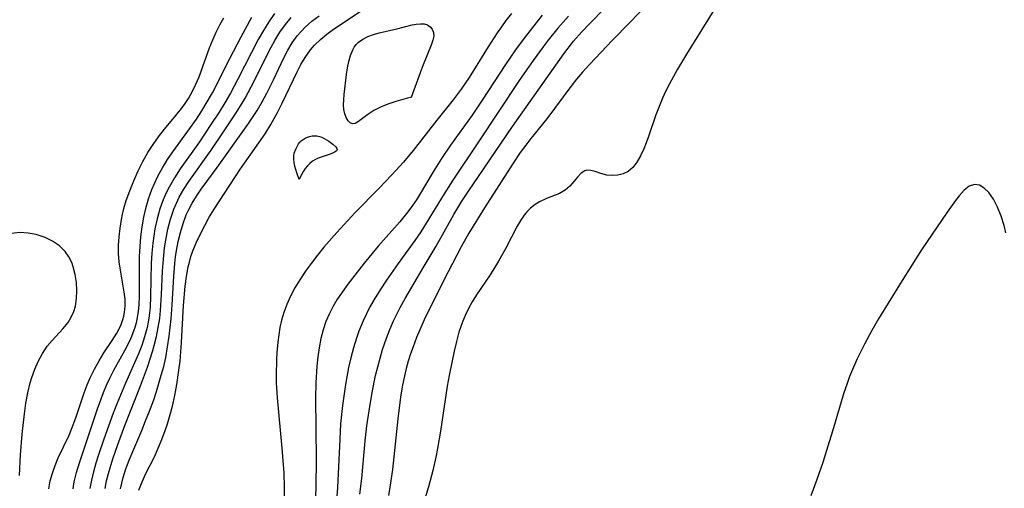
# Model space of a CAD drawing. Header units: inches. Extents: x 1073367 to 1082519, y 1569854 to 1574957.
# Tile 328 of 565: x 1080929 to 1081104, y 1570883 to 1570967. Entities that reach past the tile are written whole.
import ezdxf

# ---------------------------------------------------------------- set-up
doc = ezdxf.new("R2010")
doc.units = ezdxf.units.IN
doc.header["$MEASUREMENT"] = 0
doc.layers.add('CGG_CurvaNivelLidar_v1', color=7, linetype='Continuous', lineweight=30, true_color=0x008008)

msp = doc.modelspace()

# ---------------------------------------------------------------- linework, layer by layer
at = {"layer": 'CGG_CurvaNivelLidar_v1'}
for points in [[(1081054.4756, 1570971.8364, 77), (1081047.6001, 1570960.746, 77), (1081045.9969, 1570958.0892, 77), (1081044.5583, 1570955.4924, 77), (1081043.9231, 1570954.2263, 77), (1081043.3338, 1570952.9449, 77), (1081042.7179, 1570951.4484, 77), (1081042.1606, 1570949.9427, 77), (1081040.8501, 1570946.088, 77), (1081040.439, 1570944.964, 77), (1081040.0048, 1570943.8893, 77), (1081039.4224, 1570942.651, 77), (1081038.7612, 1570941.523, 77), (1081038.0182, 1570940.5732, 77), (1081037.1767, 1570939.8535, 77), (1081036.2862, 1570939.4233, 77), (1081035.3371, 1570939.1997, 77), (1081034.3749, 1570939.1379, 77), (1081033.3841, 1570939.2217, 77), (1081032.3078, 1570939.5136, 77), (1081031.3114, 1570939.8634, 77), (1081030.5516, 1570940.0589, 77), (1081029.8426, 1570940.0783, 77), (1081029.4921, 1570939.9857, 77), (1081028.8007, 1570939.5376, 77), (1081028.1641, 1570938.8531, 77), (1081027.5208, 1570938.0474, 77), (1081026.8086, 1570937.2278, 77), (1081025.9612, 1570936.4985, 77), (1081024.9551, 1570935.9413, 77), (1081022.6172, 1570935.0119, 77), (1081021.4088, 1570934.4508, 77), (1081020.5814, 1570933.9453, 77), (1081019.8007, 1570933.3345, 77), (1081019.1433, 1570932.6813, 77), (1081018.815, 1570932.3003, 77), (1081018.0953, 1570931.3157, 77), (1081017.3817, 1570930.1225, 77), (1081015.383, 1570926.193, 77), (1081014.0854, 1570923.8829, 77), (1081012.5982, 1570921.4556, 77), (1081010.1656, 1570917.8662, 77), (1081009.3877, 1570916.6394, 77), (1081008.7261, 1570915.4428, 77), (1081008.1308, 1570914.2044, 77), (1081007.7037, 1570913.1963, 77), (1081007.3399, 1570912.2229, 77), (1081007.0131, 1570911.2319, 77), (1081006.5417, 1570909.5542, 77), (1081006.1335, 1570907.8474, 77), (1081005.2354, 1570903.4893, 77), (1081004.9089, 1570901.578, 77), (1081003.7234, 1570893.5891, 77), (1081003.1736, 1570890.4926, 77), (1081002.8648, 1570888.9523, 77), (1081002.338, 1570886.5793, 77), (1081001.5874, 1570883.6631, 77), (1081000.7557, 1570880.935, 77)], [(1081040.483, 1570969.4853, 76.5), (1081037.5642, 1570966.4657, 76.5), (1081034.35, 1570963.2211, 76.5), (1081030.3458, 1570958.9858, 76.5), (1081029.0626, 1570957.5703, 76.5), (1081028.0034, 1570956.2989, 76.5), (1081026.9812, 1570954.9913, 76.5), (1081022.6788, 1570949.2169, 76.5), (1081019.8432, 1570945.7092, 76.5), (1081018.915, 1570944.5252, 76.5), (1081017.9491, 1570943.2132, 76.5), (1081016.6695, 1570941.3378, 76.5), (1081011.556, 1570933.399, 76.5), (1081008.7818, 1570928.8578, 76.5), (1081007.4099, 1570926.4043, 76.5), (1081005.0652, 1570921.9531, 76.5), (1081002.4634, 1570916.8225, 76.5), (1081000.8008, 1570913.3954, 76.5), (1080999.4454, 1570910.2324, 76.5), (1080998.8167, 1570908.6, 76.5), (1080998.3729, 1570907.3275, 76.5), (1080997.968, 1570906.0427, 76.5), (1080997.6045, 1570904.7456, 76.5), (1080997.2772, 1570903.3982, 76.5), (1080996.8974, 1570901.4887, 76.5), (1080996.5984, 1570899.5968, 76.5), (1080996.1272, 1570895.7812, 76.5), (1080995.1314, 1570886.7041, 76.5), (1080994.6978, 1570883.5683, 76.5), (1080994.45, 1570882.0871, 76.5)], [(1080938.1596, 1570883.299, 76.5), (1080938.3587, 1570884.5333, 76.5), (1080938.7626, 1570886.2, 76.5), (1080939.2735, 1570887.9191, 76.5), (1080942.5175, 1570897.5202, 76.5), (1080943.5713, 1570900.4314, 76.5), (1080944.1128, 1570901.747, 76.5), (1080944.6975, 1570903.0358, 76.5), (1080945.4136, 1570904.452, 76.5), (1080947.7112, 1570908.4997, 76.5), (1080948.526, 1570910.1734, 76.5), (1080949.1832, 1570911.9104, 76.5), (1080949.4548, 1570912.8645, 76.5), (1080949.6687, 1570913.8358, 76.5), (1080949.8415, 1570914.9422, 76.5), (1080949.9527, 1570916.0639, 76.5), (1080950.0255, 1570917.6302, 76.5), (1080950.0003, 1570922.4187, 76.5), (1080950.0323, 1570924.718, 76.5), (1080950.1168, 1570926.4756, 76.5), (1080950.2583, 1570928.2286, 76.5), (1080950.4664, 1570929.9706, 76.5), (1080950.7556, 1570931.6947, 76.5), (1080951.1163, 1570933.2862, 76.5), (1080951.6164, 1570934.9834, 76.5), (1080952.2167, 1570936.6448, 76.5), (1080952.7247, 1570937.8597, 76.5), (1080953.2903, 1570939.0477, 76.5), (1080954.1094, 1570940.5296, 76.5), (1080955.0107, 1570941.9698, 76.5), (1080955.9687, 1570943.3795, 76.5), (1080959.128, 1570947.7025, 76.5), (1080960.148, 1570949.1718, 76.5), (1080961.1328, 1570950.6688, 76.5), (1080962.1081, 1570952.2525, 76.5), (1080963.0251, 1570953.8702, 76.5), (1080966.1228, 1570960.005, 76.5), (1080968.1468, 1570963.8875, 76.5), (1080970.0725, 1570967.3661, 76.5)], [(1080974.1036, 1570968.0227, 76), (1080973.0727, 1570966.5217, 76), (1080972.1109, 1570964.9656, 76), (1080971.2076, 1570963.3662, 76), (1080967.5714, 1570956.2951, 76), (1080966.2239, 1570953.7975, 76), (1080965.2327, 1570952.0896, 76), (1080964.1949, 1570950.407, 76), (1080962.7616, 1570948.2031, 76), (1080960.6902, 1570945.1724, 76), (1080957.2858, 1570940.3308, 76), (1080956.2309, 1570938.7114, 76), (1080955.2701, 1570937.0485, 76), (1080954.6526, 1570935.8008, 76), (1080954.1085, 1570934.5213, 76), (1080953.6402, 1570933.2124, 76), (1080953.1377, 1570931.4322, 76), (1080952.7535, 1570929.6149, 76), (1080952.5491, 1570928.3549, 76), (1080952.3842, 1570927.0854, 76), (1080952.2108, 1570925.3085, 76), (1080952.0991, 1570923.5236, 76), (1080951.9816, 1570917.5462, 76), (1080951.8797, 1570915.6122, 76), (1080951.667, 1570913.6981, 76), (1080951.3529, 1570912.0145, 76), (1080950.918, 1570910.3589, 76), (1080950.4054, 1570908.8359, 76), (1080949.8153, 1570907.3343, 76), (1080947.4914, 1570902.1182, 76), (1080946.0063, 1570898.5679, 76), (1080945.3066, 1570896.7688, 76), (1080943.6392, 1570892.1655, 76), (1080942.6688, 1570889.3485, 76), (1080942.1936, 1570887.8428, 76), (1080941.7682, 1570886.3315, 76), (1080941.4202, 1570884.8491, 76), (1080941.1603, 1570883.3555, 76)], [(1080943.8582, 1570883.3378, 75.5), (1080944.1169, 1570884.689, 75.5), (1080944.4448, 1570886.0302, 75.5), (1080945.2327, 1570888.6403, 75.5), (1080946.1242, 1570891.1836, 75.5), (1080947.405, 1570894.5837, 75.5), (1080950.1844, 1570901.6344, 75.5), (1080951.4066, 1570904.9727, 75.5), (1080952.3798, 1570907.9384, 75.5), (1080952.6418, 1570908.8497, 75.5), (1080953.0367, 1570910.4303, 75.5), (1080953.3585, 1570912.026, 75.5), (1080953.6041, 1570913.6348, 75.5), (1080953.7556, 1570915.0576, 75.5), (1080953.9374, 1570917.9212, 75.5), (1080954.1118, 1570922.0843, 75.5), (1080954.2, 1570923.508, 75.5), (1080954.3238, 1570924.8901, 75.5), (1080954.489, 1570926.2644, 75.5), (1080954.6985, 1570927.6283, 75.5), (1080955.089, 1570929.5833, 75.5), (1080955.5554, 1570931.3775, 75.5), (1080956.1416, 1570933.1255, 75.5), (1080956.5957, 1570934.2206, 75.5), (1080957.1113, 1570935.2882, 75.5), (1080957.9145, 1570936.71, 75.5), (1080958.8038, 1570938.0897, 75.5), (1080962.7658, 1570943.6494, 75.5), (1080965.007, 1570946.8971, 75.5), (1080967.1211, 1570950.1098, 75.5), (1080968.1363, 1570951.738, 75.5), (1080968.8321, 1570952.9061, 75.5), (1080969.9392, 1570954.9204, 75.5), (1080973.506, 1570962.013, 75.5), (1080974.1497, 1570963.1813, 75.5), (1080975.0615, 1570964.6686, 75.5), (1080976.0595, 1570966.0877, 75.5), (1080977.0476, 1570967.304, 75.5)], [(1080946.6079, 1570883.2868, 75), (1080946.8325, 1570884.2974, 75), (1080947.0992, 1570885.2992, 75), (1080947.5939, 1570886.8703, 75), (1080948.161, 1570888.4223, 75), (1080948.7866, 1570889.9557, 75), (1080950.4029, 1570893.6687, 75), (1080951.1044, 1570895.3777, 75), (1080951.7792, 1570897.1017, 75), (1080952.5392, 1570899.1729, 75), (1080953.0236, 1570900.6144, 75), (1080953.8973, 1570903.5239, 75), (1080954.3175, 1570905.1093, 75), (1080954.6831, 1570906.7056, 75), (1080955.027, 1570908.6087, 75), (1080955.3007, 1570910.5268, 75), (1080955.6391, 1570913.5877, 75), (1080955.8154, 1570916.0754, 75), (1080956.1124, 1570921.1287, 75), (1080956.3091, 1570923.4816, 75), (1080956.445, 1570924.6189, 75), (1080956.6134, 1570925.748, 75), (1080956.9236, 1570927.3875, 75), (1080957.3118, 1570928.9998, 75), (1080957.7855, 1570930.5776, 75), (1080958.3575, 1570932.1112, 75), (1080958.731, 1570932.9527, 75), (1080959.3834, 1570934.2003, 75), (1080960.1637, 1570935.4657, 75), (1080961.0118, 1570936.6994, 75), (1080963.8638, 1570940.5947, 75), (1080969.3224, 1570948.2624, 75), (1080970.1696, 1570949.4905, 75), (1080970.9815, 1570950.7383, 75), (1080971.8872, 1570952.2668, 75), (1080972.7285, 1570953.8296, 75), (1080973.8864, 1570956.1909, 75), (1080975.7551, 1570960.145, 75), (1080976.4796, 1570961.506, 75), (1080977.2755, 1570962.8104, 75), (1080978.1631, 1570964.0347, 75), (1080978.8272, 1570964.8174, 75), (1080979.5397, 1570965.5561, 75), (1080980.7541, 1570966.6332, 75), (1080982.0525, 1570967.6277, 75)], [(1080949.8786, 1570883.035, 74.5), (1080950.46, 1570884.5352, 74.5), (1080951.1547, 1570886.0093, 74.5), (1080952.6527, 1570888.974, 74.5), (1080953.3563, 1570890.5066, 74.5), (1080954.0068, 1570892.077, 74.5), (1080954.603, 1570893.679, 74.5), (1080955.0094, 1570894.8899, 74.5), (1080955.38, 1570896.1151, 74.5), (1080955.8753, 1570898.0199, 74.5), (1080956.2964, 1570899.9481, 74.5), (1080956.659, 1570901.8922, 74.5), (1080957.0477, 1570904.4173, 74.5), (1080957.2355, 1570906.0673, 74.5), (1080957.4918, 1570909.3868, 74.5), (1080957.8754, 1570915.9485, 74.5), (1080958.1811, 1570919.435, 74.5), (1080958.4097, 1570921.1513, 74.5), (1080958.7174, 1570922.8401, 74.5), (1080958.9109, 1570923.6757, 74.5), (1080959.1926, 1570924.6923, 74.5), (1080959.5246, 1570925.6902, 74.5), (1080960.1536, 1570927.2337, 74.5), (1080960.8754, 1570928.7405, 74.5), (1080962.4595, 1570931.6972, 74.5), (1080963.3133, 1570933.1438, 74.5), (1080967.9359, 1570940.124, 74.5), (1080968.7687, 1570941.3579, 74.5), (1080972.424, 1570946.5836, 74.5), (1080973.4625, 1570948.2126, 74.5), (1080974.6563, 1570950.3679, 74.5), (1080975.4894, 1570952.0183, 74.5), (1080978.1205, 1570957.6222, 74.5), (1080978.7959, 1570958.9224, 74.5), (1080979.5375, 1570960.1678, 74.5), (1080980.5329, 1570961.5499, 74.5), (1080981.2341, 1570962.3689, 74.5), (1080982.289, 1570963.4026, 74.5), (1080983.4357, 1570964.355, 74.5), (1080984.6485, 1570965.2486, 74.5), (1080989.5428, 1570968.4982, 74.5)], [(1081016.3555, 1570967.9968, 74.5), (1081015.3832, 1570966.7472, 74.5), (1081014.5949, 1570965.6592, 74.5), (1081013.834, 1570964.5493, 74.5), (1081012.226, 1570962.0752, 74.5), (1081008.8228, 1570956.6019, 74.5), (1081007.3906, 1570954.5021, 74.5), (1081005.9665, 1570952.612, 74.5), (1081003.0499, 1570948.985, 74.5), (1080998.8445, 1570943.622, 74.5), (1080997.0866, 1570941.51, 74.5), (1080994.9846, 1570939.182, 74.5), (1080992.7756, 1570936.8863, 74.5), (1080988.4926, 1570932.552, 74.5), (1080985.1878, 1570928.9986, 74.5), (1080982.9156, 1570926.3671, 74.5), (1080981.7459, 1570924.926, 74.5), (1080980.6172, 1570923.4611, 74.5), (1080979.7442, 1570922.257, 74.5), (1080978.6, 1570920.5291, 74.5), (1080977.7477, 1570919.1002, 74.5), (1080976.9721, 1570917.6383, 74.5), (1080976.2933, 1570916.1372, 74.5), (1080975.7815, 1570914.7471, 74.5), (1080975.3643, 1570913.3242, 74.5), (1080975.0704, 1570912.0366, 74.5), (1080974.8395, 1570910.7312, 74.5), (1080974.6632, 1570909.4116, 74.5), (1080974.4975, 1570907.5929, 74.5), (1080974.4215, 1570906.2535, 74.5), (1080974.3778, 1570903.5596, 74.5), (1080974.4125, 1570902.2059, 74.5), (1080974.5769, 1570899.4944, 74.5), (1080975.4204, 1570890.519, 74.5), (1080975.7378, 1570886.1078, 74.5), (1080975.8392, 1570883.5223, 74.5), (1080975.8479, 1570881.191, 74.5)], [(1081021.869, 1570967.7047, 75), (1081020.7642, 1570966.3749, 75), (1081018.6339, 1570963.6475, 75), (1081017.0947, 1570961.541, 75), (1081015.2995, 1570958.9488, 75), (1081011.1584, 1570952.5699, 75), (1081009.3443, 1570949.8812, 75), (1081005.5181, 1570944.5226, 75), (1081003.9221, 1570942.1713, 75), (1081002.4113, 1570939.7916, 75), (1080999.9496, 1570935.6736, 75), (1080999.4028, 1570934.8125, 75), (1080998.4069, 1570933.354, 75), (1080997.6765, 1570932.3804, 75), (1080996.4498, 1570930.8942, 75), (1080992.6022, 1570926.5254, 75), (1080990.1191, 1570923.513, 75), (1080987.1947, 1570919.7632, 75), (1080986.179, 1570918.3717, 75), (1080985.2286, 1570916.9491, 75), (1080984.4953, 1570915.708, 75), (1080983.8404, 1570914.4313, 75), (1080983.2762, 1570913.117, 75), (1080982.7664, 1570911.6063, 75), (1080982.3698, 1570910.0551, 75), (1080982.064, 1570908.4384, 75), (1080981.8334, 1570906.797, 75), (1080981.6603, 1570905.1731, 75), (1080981.4629, 1570902.1605, 75), (1080981.4082, 1570899.4285, 75), (1080981.5119, 1570888.5831, 75), (1080981.4861, 1570883.5199, 75), (1080981.3162, 1570879.2054, 75)], [(1081026.5502, 1570967.5343, 75.5), (1081024.6639, 1570965.42, 75.5), (1081022.9274, 1570963.2773, 75.5), (1081022.0187, 1570962.0753, 75.5), (1081020.2477, 1570959.6218, 75.5), (1081017.7795, 1570956.0515, 75.5), (1081010.5178, 1570945.134, 75.5), (1081005.9037, 1570938.2962, 75.5), (1081004.3681, 1570935.8725, 75.5), (1081001.1843, 1570930.6484, 75.5), (1081000.1816, 1570929.1026, 75.5), (1080999.1473, 1570927.5789, 75.5), (1080996.169, 1570923.4568, 75.5), (1080994.0694, 1570920.4667, 75.5), (1080993.0634, 1570918.9453, 75.5), (1080992.0656, 1570917.3394, 75.5), (1080991.1285, 1570915.7038, 75.5), (1080990.4829, 1570914.4688, 75.5), (1080989.8896, 1570913.2106, 75.5), (1080989.1623, 1570911.413, 75.5), (1080988.7201, 1570910.1493, 75.5), (1080988.1851, 1570908.4189, 75.5), (1080987.7141, 1570906.6655, 75.5), (1080987.3054, 1570904.8925, 75.5), (1080986.7471, 1570901.8567, 75.5), (1080986.214, 1570898.1131, 75.5), (1080985.8936, 1570894.8767, 75.5), (1080985.724, 1570892.1238, 75.5), (1080985.3368, 1570883.5319, 75.5), (1080985.0932, 1570880.4569, 75.5)], [(1080989.3081, 1570882.3302, 76), (1080989.6717, 1570885.1543, 76), (1080990.2914, 1570891.837, 76), (1080990.5906, 1570894.5372, 76), (1080990.9665, 1570897.2022, 76), (1080991.5231, 1570900.4534, 76), (1080992.1359, 1570903.4678, 76), (1080992.5113, 1570905.035, 76), (1080992.9277, 1570906.5898, 76), (1080993.386, 1570908.1303, 76), (1080994.0734, 1570910.168, 76), (1080994.6673, 1570911.7126, 76), (1080995.3251, 1570913.2296, 76), (1080995.9012, 1570914.4188, 76), (1080996.5157, 1570915.5906, 76), (1080997.4189, 1570917.2006, 76), (1081000.6414, 1570922.6522, 76), (1081002.9157, 1570926.5719, 76), (1081006.1108, 1570932.1992, 76), (1081007.5422, 1570934.5773, 76), (1081008.6931, 1570936.3486, 76), (1081011.4906, 1570940.4218, 76), (1081016.5456, 1570947.8883, 76), (1081025.7159, 1570960.8564, 76), (1081027.4451, 1570963.0788, 76), (1081028.9135, 1570964.7577, 76), (1081030.2724, 1570966.1786, 76), (1081033.0596, 1570968.9677, 76)], [(1080933.8317, 1570883.2977, 77), (1080934.0891, 1570884.7068, 77), (1080934.461, 1570886.0932, 77), (1080934.9346, 1570887.453, 77), (1080935.5108, 1570888.8171, 77), (1080937.4257, 1570892.8729, 77), (1080937.8818, 1570893.9494, 77), (1080938.6324, 1570895.9671, 77), (1080940.1151, 1570900.3763, 77), (1080940.6568, 1570901.8205, 77), (1080941.1855, 1570903.0621, 77), (1080941.9466, 1570904.6136, 77), (1080942.7803, 1570906.1095, 77), (1080943.6654, 1570907.5467, 77), (1080945.1185, 1570909.7137, 77), (1080945.9666, 1570911.0507, 77), (1080946.6746, 1570912.4226, 77), (1080947.0593, 1570913.475, 77), (1080947.2093, 1570914.0525, 77), (1080947.331, 1570914.7116, 77), (1080947.4354, 1570915.901, 77), (1080947.4172, 1570917.1108, 77), (1080947.2953, 1570918.331, 77), (1080946.5308, 1570922.5972, 77), (1080946.3833, 1570923.769, 77), (1080946.2845, 1570925.2259, 77), (1080946.2783, 1570926.6987, 77), (1080946.3679, 1570928.2341, 77), (1080946.5444, 1570929.7704, 77), (1080946.7982, 1570931.3011, 77), (1080947.0001, 1570932.2775, 77), (1080947.2364, 1570933.2462, 77), (1080947.6543, 1570934.6552, 77), (1080948.2928, 1570936.4353, 77), (1080948.9886, 1570938.2028, 77), (1080949.7453, 1570939.9507, 77), (1080950.5905, 1570941.6582, 77), (1080951.495, 1570943.2262, 77), (1080952.4213, 1570944.6615, 77), (1080953.4068, 1570946.053, 77), (1080954.4469, 1570947.3946, 77), (1080956.5065, 1570949.8334, 77), (1080957.4982, 1570951.0724, 77), (1080958.1327, 1570951.9537, 77), (1080958.725, 1570952.8646, 77), (1080959.4685, 1570954.1726, 77), (1080960.0793, 1570955.4412, 77), (1080960.6226, 1570956.7459, 77), (1080961.9477, 1570960.4188, 77), (1080962.507, 1570961.8938, 77), (1080963.1086, 1570963.3542, 77), (1080963.7089, 1570964.6883, 77), (1080964.3605, 1570965.9939, 77), (1080965.0767, 1570967.2607, 77)], [(1081104.5926, 1570928.9021, 77.5), (1081104.277, 1570930.2201, 77.5), (1081103.7561, 1570931.9083, 77.5), (1081103.1322, 1570933.4751, 77.5), (1081102.3969, 1570934.9091, 77.5), (1081101.5621, 1570936.1073, 77.5), (1081100.7398, 1570936.9067, 77.5), (1081099.8683, 1570937.4055, 77.5), (1081098.9813, 1570937.5365, 77.5), (1081098.0563, 1570937.2196, 77.5), (1081097.1433, 1570936.52, 77.5), (1081096.2355, 1570935.5389, 77.5), (1081095.5832, 1570934.7077, 77.5), (1081094.098, 1570932.6163, 77.5), (1081089.5729, 1570925.8606, 77.5), (1081086.09, 1570920.4049, 77.5), (1081081.8891, 1570913.5963, 77.5), (1081080.6774, 1570911.5062, 77.5), (1081079.3637, 1570909.0967, 77.5), (1081078.0377, 1570906.4296, 77.5), (1081077.3808, 1570904.9622, 77.5), (1081076.7229, 1570903.3315, 77.5), (1081076.1939, 1570901.8595, 77.5), (1081075.7076, 1570900.3718, 77.5), (1081073.6814, 1570893.5483, 77.5), (1081072.8584, 1570890.9183, 77.5), (1081071.9109, 1570887.993, 77.5), (1081070.873, 1570884.9509, 77.5), (1081069.7781, 1570882.0465, 77.5)], [(1080928.591, 1570885.6411, 77.5), (1080928.7569, 1570889.3475, 77.5), (1080929.0688, 1570893.0312, 77.5), (1080929.4921, 1570896.6698, 77.5), (1080929.7505, 1570898.5502, 77.5), (1080930.0716, 1570900.3975, 77.5), (1080930.492, 1570902.194, 77.5), (1080930.7823, 1570903.1593, 77.5), (1080931.3203, 1570904.6168, 77.5), (1080931.9404, 1570906.0063, 77.5), (1080932.6859, 1570907.4159, 77.5), (1080933.5383, 1570908.6999, 77.5), (1080934.3969, 1570909.7119, 77.5), (1080936.335, 1570911.7848, 77.5), (1080937.2574, 1570912.9631, 77.5), (1080937.8151, 1570913.878, 77.5), (1080938.2757, 1570914.8905, 77.5), (1080938.5566, 1570915.8649, 77.5), (1080938.7695, 1570917.2144, 77.5), (1080938.8341, 1570918.6233, 77.5), (1080938.7596, 1570920.0587, 77.5), (1080938.5451, 1570921.4874, 77.5), (1080938.1795, 1570922.8744, 77.5), (1080937.9048, 1570923.6124, 77.5), (1080937.3906, 1570924.6546, 77.5), (1080936.7371, 1570925.5998, 77.5), (1080935.7118, 1570926.6112, 77.5), (1080934.4986, 1570927.4422, 77.5), (1080933.149, 1570928.1002, 77.5), (1080931.5687, 1570928.6173, 77.5), (1080930.1193, 1570928.8876, 77.5), (1080928.6532, 1570928.9596, 77.5), (1080927.1547, 1570928.8028, 77.5)]]:
    msp.add_polyline3d(points, dxfattribs=at)
for points in [[(1080998.5, 1570953.0624, 74), (1080998.3768, 1570953.0682, 74), (1080997.8242, 1570952.9446, 74), (1080995.7729, 1570952.3571, 74), (1080994.4748, 1570951.9112, 74), (1080993.1298, 1570951.3675, 74), (1080991.8409, 1570950.726, 74), (1080990.7486, 1570950.0381, 74), (1080989.0602, 1570948.7794, 74), (1080988.4819, 1570948.4184, 74), (1080988.0084, 1570948.3359, 74), (1080987.6022, 1570948.5207, 74), (1080987.2247, 1570948.9129, 74), (1080986.8945, 1570949.4647, 74), (1080986.633, 1570950.1396, 74), (1080986.4653, 1570950.9109, 74), (1080986.4092, 1570951.7529, 74), (1080986.4396, 1570952.6505, 74), (1080986.5269, 1570953.5875, 74), (1080986.953, 1570957.151, 74), (1080987.1201, 1570958.33, 74), (1080987.3369, 1570959.4749, 74), (1080987.6338, 1570960.5608, 74), (1080988.0489, 1570961.5578, 74), (1080988.337, 1570962.0457, 74), (1080988.6764, 1570962.4908, 74), (1080989.0942, 1570962.9097, 74), (1080989.8729, 1570963.4717, 74), (1080990.773, 1570963.9174, 74), (1080991.7515, 1570964.2685, 74), (1080992.781, 1570964.5554, 74), (1080995.9497, 1570965.2679, 74), (1080998.6304, 1570965.9838, 74), (1080999.3948, 1570966.1308, 74), (1081000.1241, 1570966.1942, 74), (1081000.7958, 1570966.1554, 74), (1081001.383, 1570965.9899, 74), (1081001.8789, 1570965.6598, 74), (1081002.2432, 1570965.1981, 74), (1081002.4653, 1570964.6414, 74), (1081002.5187, 1570964.0036, 74), (1081002.3656, 1570963.2558, 74), (1081002.0511, 1570962.3797, 74), (1081000.6001, 1570958.8946, 74), (1081000.06, 1570957.4549, 74)], [(1080978.5, 1570938.4524, 74), (1080978.0623, 1570939.6268, 74), (1080977.7295, 1570940.802, 74), (1080977.608, 1570941.4395, 74), (1080977.5461, 1570942.0733, 74), (1080977.5573, 1570942.6292, 74), (1080977.6319, 1570943.136, 74), (1080977.8765, 1570943.8403, 74), (1080978.3818, 1570944.7595, 74), (1080978.6035, 1570945.0571, 74), (1080978.8554, 1570945.3234, 74), (1080979.1883, 1570945.5824, 74), (1080979.5583, 1570945.7953, 74), (1080979.9545, 1570945.9667, 74), (1080980.3683, 1570946.0976, 74), (1080980.7926, 1570946.1854, 74), (1080981.2215, 1570946.2237, 74), (1080981.6497, 1570946.2023, 74), (1080982.0954, 1570946.1066, 74), (1080982.5335, 1570945.9506, 74), (1080983.3799, 1570945.5225, 74), (1080983.7812, 1570945.2739, 74), (1080984.5082, 1570944.7482, 74), (1080985.0558, 1570944.2253, 74), (1080985.2153, 1570943.979, 74), (1080985.2601, 1570943.7513, 74), (1080985.1582, 1570943.5395, 74), (1080984.9316, 1570943.3491, 74), (1080984.2306, 1570943.0104, 74), (1080981.8916, 1570942.2124, 74), (1080981.3928, 1570941.9949, 74), (1080980.8743, 1570941.6876, 74), (1080980.3726, 1570941.2921, 74), (1080979.9569, 1570940.8644, 74), (1080979.5861, 1570940.3981, 74), (1080979.263, 1570939.9235, 74), (1080978.7737, 1570939.0676, 74)]]:
    msp.add_polyline3d(points, close=True, dxfattribs=at)

doc.saveas('drawing.dxf')
